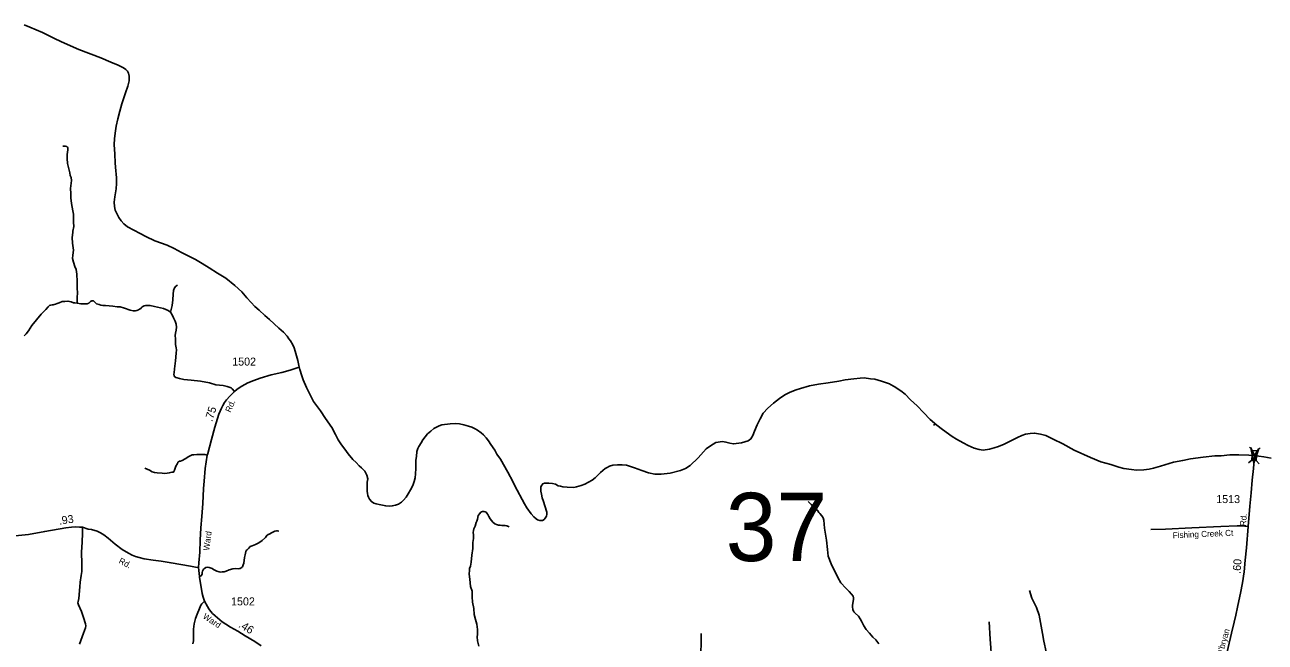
# Model space of a CAD drawing. Extents: x 2220236 to 2384410, y 720751 to 894131.
# Drawn here: x 2322920 to 2342298, y 870974 to 880623 of the extents above; entities that cross this region are included whole.
import ezdxf

# ---------------------------------------------------------------- set-up
doc = ezdxf.new("R2010")
doc.units = 0
doc.layers.add('Default', color=7, linetype='Continuous')

msp = doc.modelspace()

# ---------------------------------------------------------------- linework, layer by layer
at = {"layer": 'Default'}
for p, q in [((2342099, 873971), (2342054, 874023)), ((2342168, 873966), (2342220, 874011)), ((2342035, 873775), (2342087, 873820)), ((2342203, 873763), (2342158, 873815))]:
    msp.add_line(p, q, dxfattribs=at)
for points in [[(2324345, 879037), (2324372, 879152), (2324405, 879272), (2324435, 879388), (2324495, 879561), (2324530, 879663), (2324549, 879748), (2324552, 879822), (2324542, 879867), (2324522, 879897), (2324497, 879923), (2324461, 879950), (2324379, 879993), (2324262, 880040), (2324106, 880105), (2323766, 880239), (2323586, 880315), (2323483, 880364), (2323384, 880409), (2323194, 880503), (2323095, 880543), (2322999, 880585), (2322908, 880623)], [(2328457, 873126), (2328407, 873135), (2328371, 873147), (2328335, 873171), (2328304, 873208), (2328288, 873240), (2328278, 873268), (2328273, 873296), (2328271, 873336), (2328268, 873386), (2328266, 873430), (2328268, 873474), (2328277, 873526), (2328262, 873586), (2328232, 873647), (2328181, 873699), (2328145, 873732), (2328098, 873782), (2328046, 873831), (2327969, 873918), (2327918, 873992), (2327869, 874059), (2327816, 874138), (2327774, 874218), (2327718, 874328), (2327615, 874470), (2327538, 874591), (2327432, 874736), (2327381, 874828), (2327359, 874881), (2327320, 874955), (2327267, 875074), (2327248, 875138), (2327217, 875234), (2327200, 875300), (2327183, 875377), (2327146, 875523), (2327127, 875575), (2327107, 875622), (2327070, 875684), (2327046, 875716), (2327019, 875758), (2326961, 875817), (2326890, 875884), (2326743, 876018), (2326672, 876080), (2326579, 876161), (2326515, 876218), (2326456, 876285), (2326391, 876356), (2326308, 876450), (2326199, 876548), (2326060, 876661), (2325931, 876741), (2325802, 876824), (2325692, 876891), (2325587, 876956), (2325462, 877020), (2325366, 877067), (2325251, 877126), (2325143, 877177), (2324952, 877249), (2324813, 877313), (2324721, 877364), (2324622, 877413), (2324524, 877468), (2324469, 877513), (2324427, 877557), (2324388, 877610), (2324362, 877664), (2324331, 877728), (2324319, 877782), (2324318, 877850), (2324327, 877934), (2324348, 878062), (2324351, 878142), (2324350, 878224), (2324345, 878292), (2324343, 878338), (2324331, 878468), (2324328, 878604), (2324318, 878753), (2324323, 878839), (2324330, 878931), (2324345, 879037)], [(2323513, 878729), (2323553, 878727), (2323574, 878723), (2323588, 878713), (2323590, 878695), (2323590, 878667), (2323581, 878595), (2323581, 878533), (2323586, 878454), (2323625, 878308), (2323628, 878268), (2323642, 878236), (2323650, 878191), (2323644, 878150), (2323634, 878066), (2323639, 877987), (2323641, 877920), (2323651, 877832), (2323671, 877718), (2323681, 877665), (2323681, 877598), (2323683, 877539), (2323685, 877470), (2323672, 877400), (2323671, 877377), (2323660, 877300), (2323664, 877210), (2323678, 877099), (2323671, 877024), (2323665, 876971), (2323681, 876916), (2323700, 876846), (2323723, 876800), (2323734, 876728), (2323736, 876611), (2323739, 876486), (2323741, 876454), (2323740, 876340), (2323740, 876270)], [(2325194, 876134), (2325208, 876175), (2325224, 876238), (2325231, 876326), (2325237, 876412), (2325242, 876472), (2325259, 876510), (2325280, 876539), (2325307, 876556)], [(2322910, 875762), (2322942, 875793), (2322979, 875841), (2323031, 875922), (2323173, 876099), (2323213, 876138), (2323248, 876175), (2323287, 876217), (2323304, 876238), (2323324, 876243), (2323348, 876247), (2323361, 876247), (2323380, 876250), (2323397, 876256), (2323426, 876266), (2323459, 876278), (2323506, 876298), (2323545, 876299), (2323594, 876305), (2323642, 876294), (2323682, 876280), (2323701, 876278), (2323740, 876270)], [(2323740, 876270), (2323793, 876263), (2323893, 876261), (2323919, 876275), (2323944, 876298), (2323965, 876310), (2323991, 876308), (2324018, 876285), (2324039, 876264), (2324079, 876250), (2324109, 876243), (2324140, 876238), (2324183, 876234), (2324297, 876224), (2324365, 876217), (2324409, 876215), (2324478, 876192), (2324566, 876164), (2324615, 876154), (2324646, 876152), (2324669, 876157), (2324696, 876166), (2324713, 876178), (2324732, 876191), (2324750, 876210), (2324762, 876222), (2324783, 876231), (2324806, 876236), (2324836, 876236), (2324880, 876234), (2324947, 876220), (2325087, 876189), (2325161, 876157), (2325194, 876134)], [(2325194, 876134), (2325222, 876089), (2325244, 876045), (2325270, 875990), (2325284, 875943), (2325291, 875895), (2325284, 875853), (2325273, 875806), (2325270, 875769), (2325272, 875714), (2325273, 875688), (2325275, 875626), (2325286, 875572), (2325289, 875544), (2325286, 875491), (2325275, 875373), (2325261, 875247), (2325251, 875185), (2325249, 875162), (2325252, 875136), (2325258, 875124), (2325277, 875111), (2325302, 875103), (2325335, 875095), (2325402, 875081), (2325519, 875069), (2325665, 875053), (2325804, 875029), (2325904, 874997), (2326018, 874985), (2326082, 874972), (2326142, 874951), (2326159, 874936), (2326194, 874892)], [(2325634, 872143), (2325639, 872213), (2325653, 872380), (2325662, 872570), (2325671, 872760), (2325685, 872939), (2325701, 873141), (2325710, 873377), (2325720, 873491), (2325735, 873688), (2325771, 873899), (2325778, 873925), (2325836, 874143), (2325888, 874334), (2325951, 874537), (2325992, 874630), (2326016, 874674), (2326041, 874721), (2326071, 874763), (2326122, 874820), (2326194, 874892), (2326236, 874929), (2326308, 874976), (2326403, 875029), (2326496, 875064), (2326598, 875101), (2326768, 875154), (2326936, 875190), (2327068, 875224), (2327207, 875271)], [(2342389, 873849), (2342276, 873872), (2342122, 873894), (2342040, 873897), (2341884, 873903), (2341746, 873904), (2341610, 873888), (2341513, 873885), (2341331, 873865), (2341131, 873838), (2341010, 873815), (2340868, 873787), (2340661, 873723), (2340551, 873695), (2340483, 873680), (2340401, 873669), (2340288, 873664), (2340207, 873671), (2340089, 873688), (2340013, 873711), (2339887, 873749), (2339728, 873793), (2339569, 873861), (2339312, 873976), (2339135, 874072), (2338988, 874146), (2338873, 874203), (2338789, 874224), (2338695, 874241), (2338627, 874236), (2338553, 874227), (2338498, 874204), (2338426, 874172), (2338219, 874067), (2338132, 874030), (2338064, 874009), (2337992, 873990), (2337892, 873977), (2337832, 873985), (2337750, 874008), (2337658, 874050), (2337579, 874089), (2337474, 874146), (2337408, 874191), (2337255, 874299), (2337168, 874367), (2337063, 874455), (2336962, 874562), (2336860, 874667), (2336759, 874761), (2336674, 874850), (2336608, 874904), (2336503, 874968), (2336445, 875002), (2336427, 875011), (2336366, 875035), (2336302, 875056), (2336252, 875071), (2336200, 875083), (2336130, 875092), (2336031, 875103), (2335968, 875098), (2335872, 875089), (2335738, 875073), (2335638, 875056), (2335468, 875026), (2335319, 875006), (2335181, 874980), (2335038, 874941), (2334968, 874916), (2334876, 874883), (2334793, 874840), (2334708, 874783), (2334617, 874710), (2334528, 874631), (2334457, 874552), (2334408, 874465), (2334361, 874373), (2334322, 874274), (2334293, 874202), (2334264, 874152), (2334222, 874119), (2334170, 874105), (2334116, 874088), (2333990, 874072), (2333936, 874084), (2333874, 874101), (2333822, 874110), (2333718, 874095), (2333633, 874044), (2333564, 873995), (2333441, 873854), (2333313, 873734), (2333243, 873690), (2333164, 873659), (2333000, 873613), (2332863, 873599), (2332763, 873602), (2332662, 873623), (2332562, 873659)], [(2332562, 873659), (2332443, 873700), (2332319, 873742), (2332252, 873745), (2332179, 873746), (2332107, 873741), (2332055, 873724), (2332017, 873706), (2331986, 873686), (2331948, 873659), (2331916, 873627), (2331877, 873592), (2331831, 873544), (2331782, 873505), (2331728, 873477), (2331668, 873446), (2331611, 873424), (2331541, 873403), (2331499, 873394), (2331391, 873395), (2331323, 873403), (2331289, 873410), (2331251, 873420), (2331209, 873443), (2331163, 873453), (2331108, 873458), (2331067, 873460), (2331039, 873461), (2331011, 873451), (2330997, 873427), (2330983, 873401), (2330980, 873371), (2330984, 873335), (2330991, 873285), (2331003, 873231), (2331022, 873173), (2331044, 873104), (2331073, 873006), (2331076, 872974), (2331068, 872942), (2331051, 872910), (2331033, 872892), (2331007, 872877), (2330967, 872875), (2330931, 872888), (2330909, 872904), (2330872, 872932), (2330832, 872981), (2330765, 873075), (2330724, 873134), (2330577, 873419), (2330545, 873486), (2330467, 873629), (2330351, 873834), (2330296, 873913), (2330261, 873975), (2330202, 874062), (2330166, 874122), (2330127, 874169), (2330087, 874215), (2330051, 874247), (2329990, 874286), (2329954, 874308), (2329904, 874333), (2329849, 874350), (2329777, 874372), (2329709, 874385), (2329651, 874392), (2329563, 874389), (2329433, 874372), (2329392, 874355), (2329352, 874337), (2329308, 874312), (2329262, 874274), (2329213, 874230), (2329177, 874183), (2329140, 874135), (2329114, 874092), (2329077, 874034), (2329061, 874002), (2329046, 873956), (2329039, 873878), (2329029, 873820), (2329030, 873764), (2329027, 873688), (2329024, 873606), (2329016, 873544), (2329003, 873484), (2328982, 873425), (2328948, 873355), (2328911, 873295), (2328876, 873242), (2328838, 873196), (2328807, 873162), (2328757, 873133), (2328709, 873116), (2328659, 873104), (2328623, 873100), (2328559, 873103), (2328457, 873126)], [(2337116, 874364), (2337149, 874382)], [(2324797, 873695), (2324867, 873661), (2324909, 873638), (2324944, 873628), (2324990, 873623), (2325064, 873614), (2325102, 873612), (2325146, 873616), (2325176, 873619), (2325218, 873630), (2325243, 873633), (2325257, 873660), (2325278, 873723), (2325304, 873767), (2325311, 873786), (2325323, 873795), (2325338, 873802), (2325353, 873805), (2325376, 873811), (2325427, 873839), (2325483, 873874), (2325515, 873893), (2325536, 873902), (2325559, 873904), (2325608, 873906), (2325666, 873906), (2325701, 873907), (2325731, 873906), (2325771, 873899)], [(2341673, 870755), (2341705, 870825), (2341773, 871115), (2341812, 871288), (2341840, 871398), (2341866, 871521), (2341887, 871618), (2341914, 871739), (2341944, 871899), (2341970, 872073), (2341986, 872257), (2342006, 872449), (2342032, 872781), (2342058, 873098), (2342079, 873310), (2342095, 873506), (2342113, 873686), (2342129, 873893)], [(2330487, 872777), (2330450, 872793), (2330424, 872796), (2330401, 872798), (2330374, 872800), (2330346, 872802), (2330322, 872805), (2330288, 872812), (2330264, 872826), (2330234, 872849), (2330211, 872874), (2330188, 872902), (2330171, 872937), (2330155, 872967), (2330139, 872992), (2330125, 873004), (2330113, 873013), (2330092, 873018), (2330072, 873016), (2330056, 873009), (2330037, 873000), (2330027, 872985), (2330004, 872953), (2329990, 872898), (2329983, 872867), (2329970, 872846), (2329955, 872789), (2329935, 872746), (2329930, 872721), (2329923, 872689), (2329928, 872651), (2329928, 872596), (2329921, 872531), (2329921, 872436), (2329905, 872334), (2329893, 872225), (2329884, 872164), (2329868, 872125), (2329865, 872097), (2329863, 872035), (2329870, 871960), (2329884, 871844), (2329909, 871772), (2329911, 871723), (2329911, 871684), (2329914, 871598), (2329937, 871498), (2329942, 871408), (2329962, 871327), (2329981, 871253), (2329991, 871174), (2329993, 871137), (2329990, 871095), (2329988, 871055), (2329991, 870997), (2330011, 870912)], [(2335158, 873172), (2335207, 873125), (2335272, 873071), (2335309, 873025), (2335327, 873000), (2335339, 872985), (2335372, 872949), (2335391, 872916), (2335403, 872879), (2335412, 872758), (2335444, 872570), (2335458, 872424), (2335472, 872318), (2335516, 872200), (2335623, 871986), (2335667, 871902), (2335745, 871819), (2335799, 871766), (2335836, 871724), (2335859, 871694), (2335865, 871668), (2335867, 871640), (2335852, 871551), (2335852, 871525), (2335857, 871487), (2335872, 871450), (2335893, 871427), (2335942, 871378), (2335972, 871339), (2335992, 871301), (2336005, 871273), (2336028, 871232), (2336065, 871174), (2336116, 871113), (2336166, 871052), (2336213, 871008), (2336264, 870947)], [(2325634, 872143), (2325585, 872148), (2325508, 872164), (2325359, 872188), (2325204, 872213), (2325051, 872239), (2324927, 872257), (2324782, 872278), (2324709, 872297), (2324647, 872315), (2324596, 872336), (2324538, 872366), (2324440, 872425), (2324331, 872508), (2324220, 872602), (2324156, 872650), (2324103, 872683), (2324049, 872707), (2323963, 872734), (2323911, 872741), (2323821, 872774), (2323772, 872774), (2323712, 872777), (2323650, 872774), (2323563, 872760), (2323232, 872705), (2322976, 872658), (2322769, 872635)], [(2323774, 870944), (2323839, 871114), (2323869, 871199), (2323873, 871230), (2323869, 871259), (2323837, 871359), (2323804, 871455), (2323757, 871557), (2323746, 871587), (2323751, 871608), (2323764, 871658), (2323781, 871837), (2323787, 871912), (2323801, 872014), (2323809, 872081), (2323809, 872201), (2323804, 872380), (2323816, 872538), (2323821, 872680), (2323821, 872774)], [(2326889, 872710), (2326870, 872714), (2326854, 872716), (2326824, 872707), (2326784, 872686), (2326738, 872661), (2326723, 872658), (2326716, 872654), (2326700, 872642), (2326679, 872608), (2326628, 872561), (2326577, 872528), (2326526, 872503), (2326473, 872480), (2326443, 872468), (2326419, 872443), (2326399, 872424), (2326382, 872410), (2326373, 872389), (2326361, 872338), (2326354, 872299), (2326340, 872211), (2326333, 872183), (2326319, 872153), (2326308, 872141), (2326299, 872134), (2326285, 872127), (2326273, 872123), (2326252, 872122), (2326215, 872125), (2326171, 872120), (2326115, 872104), (2326065, 872083), (2326033, 872072), (2326005, 872071), (2325980, 872069), (2325954, 872074), (2325919, 872085), (2325886, 872099), (2325870, 872109), (2325845, 872123), (2325815, 872136), (2325801, 872141), (2325778, 872144), (2325749, 872139), (2325728, 872127), (2325712, 872115), (2325699, 872095), (2325694, 872083), (2325692, 872062), (2325689, 872041), (2325685, 872027), (2325682, 872020), (2325675, 872013), (2325661, 872004), (2325649, 872000)], [(2340509, 872736), (2340741, 872741), (2341154, 872760), (2341607, 872780), (2341861, 872790), (2341915, 872792), (2341949, 872792), (2341982, 872789), (2342032, 872781)], [(2326612, 870916), (2326514, 870984), (2326362, 871074), (2326247, 871145), (2326135, 871208), (2326060, 871253), (2326004, 871290), (2325893, 871387), (2325854, 871420), (2325820, 871458), (2325794, 871496), (2325773, 871534), (2325727, 871614), (2325708, 871678), (2325692, 871737), (2325677, 871832), (2325650, 871986), (2325649, 872000), (2325634, 872143)], [(2338617, 871783), (2338654, 871663), (2338681, 871599), (2338724, 871516), (2338765, 871397), (2338797, 871225), (2338821, 871109), (2338840, 870988), (2338878, 870822), (2338900, 870710), (2338906, 870636), (2338910, 870510)], [(2325546, 870949), (2325554, 870993), (2325553, 871060), (2325554, 871178), (2325565, 871259), (2325584, 871346), (2325614, 871411), (2325647, 871501), (2325671, 871552), (2325685, 871571), (2325712, 871601), (2325727, 871614)], [(2337984, 871294), (2338003, 871019), (2338010, 870888), (2338025, 870636), (2338025, 870532)], [(2333486, 871107), (2333485, 871047), (2333486, 870937), (2333481, 870835), (2333467, 870689), (2333469, 870525), (2333465, 870227), (2333458, 870097), (2333456, 869991), (2333429, 869911)]]:
    msp.add_lwpolyline(points, dxfattribs=at)
for points in [[(2342201, 874002), (2342119, 873772), (2342076, 874012), (2342129, 873894)], [(2342087, 873820), (2342098, 873971), (2342169, 873966), (2342158, 873815)]]:
    msp.add_lwpolyline(points, close=True, dxfattribs=at)

# ---------------------------------------------------------------- texts
for s, height, p in [('1502', 125, (2326160, 875297)), ('37', 1066.3, (2333870, 872242)), ('1513', 125, (2341533, 873148)), ('1502', 125, (2326142, 871549))]:
    msp.add_text(s, height=height, dxfattribs=at).set_placement(p)
for s, height, rotation, p in [('Rd.', 95, 66.6497, (2326134, 874557)), ('.75', 125, 72.6281, (2325847, 874412)), ('.93', 125, 9.0958, (2323461, 872807)), ('Rd.', 95, 85.3885, (2341996, 872784)), ('Ward', 95, 82.7626, (2325801, 872402)), ('Fishing Creek Ct', 95, 2.4477, (2340855, 872597)), ('Rd.', 95, 332.4637, (2324378, 872215)), ('.60', 125, 85.1809, (2341911, 872039)), ('Ward', 95, 326.3808, (2325692, 871355)), ('.46', 125, 328.3366, (2326250, 871216)), ("O'bryan", 95, 74.3626, (2341627, 870744))]:
    msp.add_text(s, height=height, rotation=rotation, dxfattribs=at).set_placement(p)

doc.saveas('drawing.dxf')
